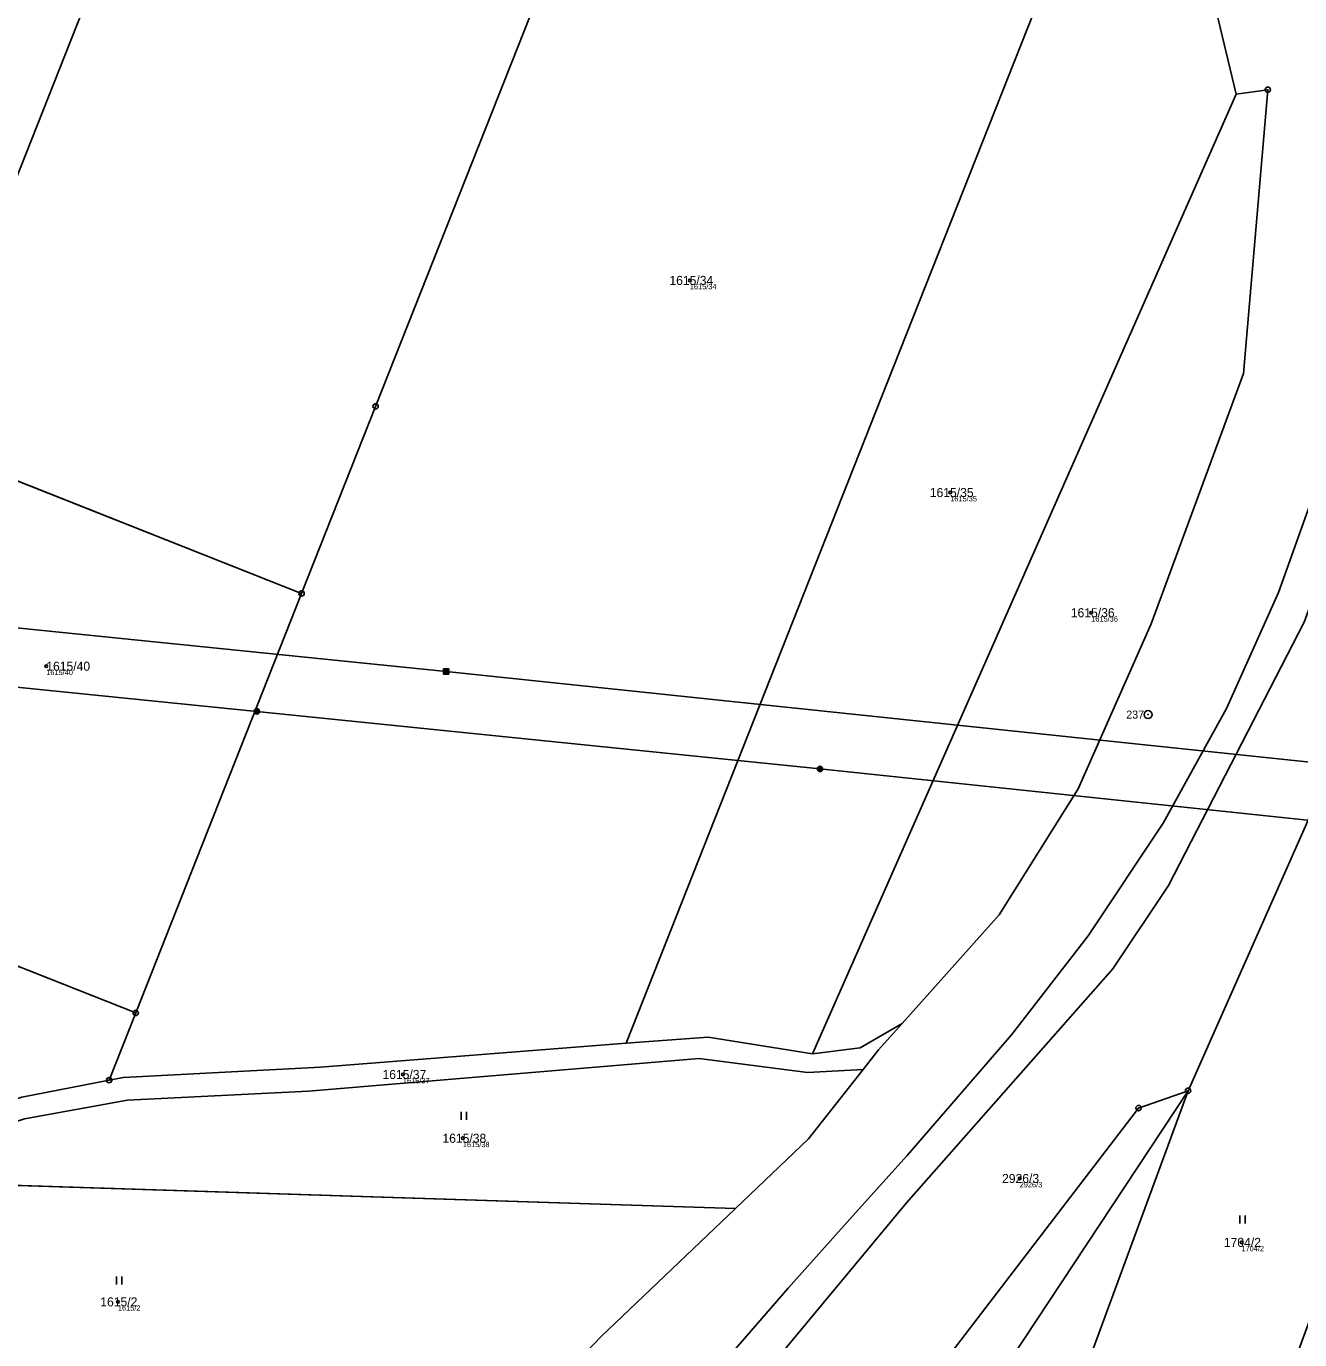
# Model space of a CAD drawing. Extents: x -761891 to -756141, y -1178507 to -1171885.
# Drawn here: x -758088.9 to -757850.1, y -1173868.1 to -1173621.8 of the extents above; entities that cross this region are included whole.
import ezdxf

# ---------------------------------------------------------------- set-up
doc = ezdxf.new("R2010")
doc.units = 0
for name, color, linetype in [('Definiční body', 7, 'Continuous'), ('Hranice parcel', 7, 'Continuous'), ('Parcelní čísla', 7, 'Continuous'), ('Polygon parcely', 7, 'Continuous'), ('Poz předměty', 7, 'Continuous'), ('Značky bodu BP', 7, 'Continuous'), ('Značky kultur', 7, 'Continuous')]:
    doc.layers.add(name, color=color, linetype=linetype)

msp = doc.modelspace()

# ---------------------------------------------------------------- linework, layer by layer
at = {"layer": 'Definiční body'}
for centre in [(-757964.49, -1173669.46), (-757915.66, -1173709.23), (-757889.22, -1173731.76), (-758085.19, -1173741.79), (-758018.3, -1173818.33), (-758007.06, -1173830.29), (-757902.64, -1173837.83), (-757861.05, -1173849.81), (-758071.75, -1173860.96)]:
    msp.add_circle(centre, 0.25, dxfattribs=at)
at = {"layer": 'Hranice parcel'}
for p, q in [((-757862.04, -1173634.57), (-757868.73, -1173606.6)), ((-757862.04, -1173634.57), (-757941.5, -1173814.45)), ((-758110.24, -1173699.31), (-758037.31, -1173728.15)), ((-758141.34, -1173777.94), (-758068.41, -1173806.79)), ((-758068.41, -1173806.79), (-758073.4, -1173819.4)), ((-757955.94, -1173843.46), (-758124.87, -1173838.03))]:
    msp.add_line(p, q, dxfattribs=at)
for points in [[(-758110.24, -1173699.31), (-758106.09, -1173688.81), (-758044.52, -1173533.15), (-757981.98, -1173375.04)], [(-757922.63, -1173438.22), (-757972.59, -1173564.53), (-758023.44, -1173693.09), (-758037.31, -1173728.15)], [(-757878.55, -1173564.99), (-757927.47, -1173688.67), (-757976.43, -1173812.45)], [(-757924.68, -1173808.76), (-757906.51, -1173788.42), (-757891.67, -1173764.78), (-757878, -1173733.87), (-757860.68, -1173686.9), (-757856.1, -1173633.72), (-757862.04, -1173634.57)], [(-757814.86, -1173693.66), (-757833.65, -1173690.36), (-757849.27, -1173733.51), (-757874.71, -1173782.91), (-757885.19, -1173798.55), (-757923.9, -1173842.39), (-757974.14, -1173902.89), (-757985.12, -1173917.48), (-758005.36, -1173959.32), (-758013.79, -1173979.19), (-758002.38, -1173999.35), (-758009.16, -1174025.75), (-758012.03, -1174052.16)], [(-757871.06, -1173821.38), (-757847.61, -1173768.53), (-757827.45, -1173723.09), (-757814.86, -1173693.66)], [(-758037.31, -1173728.15), (-758055.94, -1173775.25), (-758068.41, -1173806.79)], [(-757941.5, -1173814.45), (-757932.53, -1173813.33), (-757924.68, -1173808.76)], [(-757932.02, -1173817.42), (-757929.1, -1173813.71), (-757924.68, -1173808.76)], [(-757976.43, -1173812.45), (-758033.78, -1173816.97), (-758070.74, -1173818.89), (-758073.4, -1173819.4)], [(-757941.5, -1173814.45), (-757961.07, -1173811.31), (-757976.43, -1173812.45)], [(-758124.87, -1173838.03), (-758089.3, -1173826.67), (-758069.97, -1173823.17), (-758036.02, -1173821.44), (-757962.74, -1173815.31), (-757942.46, -1173817.99), (-757932.02, -1173817.42)], [(-757955.94, -1173843.46), (-757942.22, -1173830.4), (-757932.02, -1173817.42)], [(-758073.4, -1173819.4), (-758089.77, -1173822.56), (-758155.29, -1173842.74), (-758168.84, -1173847.45)], [(-757871.06, -1173821.38), (-757880.34, -1173824.62), (-757917.38, -1173872.97), (-757945.63, -1173900.09), (-758001.21, -1174038.48), (-758012.03, -1174052.16)], [(-757991.29, -1174031.75), (-757989.52, -1174025.63), (-757941.5, -1173902.79), (-757914.65, -1173883.13), (-757904.28, -1173871.72), (-757871.06, -1173821.38)], [(-757871.06, -1173821.38), (-757908.43, -1173922.87), (-757945.8, -1174024.36)], [(-758005.26, -1173900.79), (-758000.37, -1173887.55), (-757981.14, -1173867.45), (-757955.94, -1173843.46)]]:
    msp.add_lwpolyline(points, dxfattribs=at)
at = {"layer": 'Polygon parcely'}
for points in [[(-758168.84, -1173847.45), (-758141.34, -1173777.94), (-758128.84, -1173746.34), (-758110.24, -1173699.31), (-758106.09, -1173688.81), (-758044.52, -1173533.15), (-757981.98, -1173375.04), (-757986.21, -1173372.12), (-758056.29, -1173331.4), (-758106.7, -1173458.83), (-758130.59, -1173449.57), (-758182.07, -1173579.72), (-758231.69, -1173705.17), (-758283.18, -1173835.35), (-758254.93, -1173843.15), (-758216.43, -1173859.1), (-758204.9, -1173859.99)], [(-758037.31, -1173728.15), (-758023.44, -1173693.09), (-757972.59, -1173564.53), (-757922.63, -1173438.22), (-757947.33, -1173408.54), (-757960.21, -1173391.24), (-757965.05, -1173386.76), (-757981.98, -1173375.04), (-758044.52, -1173533.15), (-758106.09, -1173688.81), (-758110.24, -1173699.31)], [(-758055.94, -1173775.25), (-758068.41, -1173806.79), (-758073.4, -1173819.4), (-758070.74, -1173818.89), (-758033.78, -1173816.97), (-757976.43, -1173812.45), (-757927.47, -1173688.67), (-757878.55, -1173564.99), (-757881.47, -1173567.69), (-757890.6, -1173568.55), (-757934.7, -1173562.7), (-757930.33, -1173536.62), (-757925.84, -1173529.97), (-757926.06, -1173514.61), (-757905.25, -1173466.01), (-757922.63, -1173438.22), (-757972.59, -1173564.53), (-758023.44, -1173693.09), (-758037.31, -1173728.15)], [(-757927.47, -1173688.67), (-757976.43, -1173812.45), (-757961.07, -1173811.31), (-757941.5, -1173814.45), (-757862.04, -1173634.57), (-757868.73, -1173606.6), (-757878.55, -1173564.99)], [(-757891.67, -1173764.78), (-757878, -1173733.87), (-757860.68, -1173686.9), (-757856.1, -1173633.72), (-757862.04, -1173634.57), (-757941.5, -1173814.45), (-757932.53, -1173813.33), (-757924.68, -1173808.76), (-757906.51, -1173788.42)], [(-757908.43, -1173922.87), (-757945.8, -1174024.36), (-757907.31, -1174024.81), (-757843.27, -1173850.87), (-757779.2, -1173676.85), (-757792.24, -1173677.89), (-757808.67, -1173679.2), (-757814.86, -1173693.66), (-757827.45, -1173723.09), (-757847.61, -1173768.53), (-757871.06, -1173821.38)], [(-757814.86, -1173693.66), (-757833.65, -1173690.36), (-757849.27, -1173733.51), (-757874.71, -1173782.91), (-757885.19, -1173798.55), (-757923.9, -1173842.39), (-757974.14, -1173902.89), (-757985.12, -1173917.48), (-758005.36, -1173959.32), (-758013.79, -1173979.19), (-758002.38, -1173999.35), (-758009.16, -1174025.75), (-758012.03, -1174052.16), (-758001.21, -1174038.48), (-757945.63, -1173900.09), (-757917.38, -1173872.97), (-757880.34, -1173824.62), (-757871.06, -1173821.38), (-757847.61, -1173768.53), (-757827.45, -1173723.09)], [(-758068.41, -1173806.79), (-758055.94, -1173775.25), (-758037.31, -1173728.15), (-758110.24, -1173699.31), (-758128.84, -1173746.34), (-758141.34, -1173777.94)], [(-758141.34, -1173777.94), (-758168.84, -1173847.45), (-758155.29, -1173842.74), (-758089.77, -1173822.56), (-758073.4, -1173819.4), (-758068.41, -1173806.79)], [(-758073.4, -1173819.4), (-758089.77, -1173822.56), (-758155.29, -1173842.74), (-758168.84, -1173847.45), (-758204.9, -1173859.99), (-758201.91, -1173864.9), (-758154.92, -1173847.63), (-758124.87, -1173838.03), (-758089.3, -1173826.67), (-758069.97, -1173823.17), (-758036.02, -1173821.44), (-757962.74, -1173815.31), (-757942.46, -1173817.99), (-757932.02, -1173817.42), (-757929.1, -1173813.71), (-757924.68, -1173808.76), (-757932.53, -1173813.33), (-757941.5, -1173814.45), (-757961.07, -1173811.31), (-757976.43, -1173812.45), (-758033.78, -1173816.97), (-758070.74, -1173818.89)], [(-757955.94, -1173843.46), (-757942.22, -1173830.4), (-757932.02, -1173817.42), (-757942.46, -1173817.99), (-757962.74, -1173815.31), (-758036.02, -1173821.44), (-758069.97, -1173823.17), (-758089.3, -1173826.67), (-758124.87, -1173838.03)], [(-758012.03, -1174052.16), (-757996.84, -1174050.97), (-757992.56, -1174036.16), (-757991.29, -1174031.75), (-757989.52, -1174025.63), (-757941.5, -1173902.79), (-757914.65, -1173883.13), (-757904.28, -1173871.72), (-757871.06, -1173821.38), (-757880.34, -1173824.62), (-757917.38, -1173872.97), (-757945.63, -1173900.09), (-758001.21, -1174038.48)], [(-757991.29, -1174031.75), (-757959.13, -1174024.21), (-757945.8, -1174024.36), (-757908.43, -1173922.87), (-757871.06, -1173821.38), (-757904.28, -1173871.72), (-757914.65, -1173883.13), (-757941.5, -1173902.79), (-757989.52, -1174025.63)], [(-758177.08, -1173881.46), (-758161.63, -1173884.84), (-758131.48, -1173887.9), (-758130.08, -1173872.53), (-758118.91, -1173875.06), (-758100.74, -1173884.85), (-758104.84, -1173895.93), (-758079.55, -1173897.94), (-758065.13, -1173902.5), (-758060.49, -1173902.62), (-758060.24, -1173901.5), (-758035.47, -1173903.83), (-758010.6, -1173901.33), (-758008.25, -1173901.09), (-758005.26, -1173900.79), (-758000.37, -1173887.55), (-757981.14, -1173867.45), (-757955.94, -1173843.46), (-758124.87, -1173838.03), (-758154.92, -1173847.63), (-758201.91, -1173864.9)]]:
    msp.add_lwpolyline(points, close=True, dxfattribs=at)
for points in [[(-758012.6, -1174079.2), (-758008.7, -1174060), (-757996.84, -1174050.97), (-758012.03, -1174052.16), (-758009.16, -1174025.75), (-758002.38, -1173999.35), (-758013.79, -1173979.19), (-758005.36, -1173959.32), (-757985.12, -1173917.48), (-757974.14, -1173902.89), (-757923.9, -1173842.39), (-757885.19, -1173798.55), (-757874.71, -1173782.91), (-757849.27, -1173733.51), (-757833.65, -1173690.36), (-757814.86, -1173693.66), (-757808.67, -1173679.2), (-757800.97, -1173661.21), (-757811.23, -1173658.47), (-757803.71, -1173600.33)], [(-757868.73, -1173606.6), (-757862.04, -1173634.57), (-757856.1, -1173633.72), (-757860.68, -1173686.9), (-757878, -1173733.87), (-757891.67, -1173764.78), (-757906.51, -1173788.42), (-757924.68, -1173808.76), (-757929.1, -1173813.71), (-757932.02, -1173817.42), (-757942.22, -1173830.4), (-757955.94, -1173843.46), (-757981.14, -1173867.45), (-758000.37, -1173887.55), (-758005.26, -1173900.79), (-758015.53, -1173928.65), (-758011.89, -1173930.74), (-758024.94, -1173963.3), (-758042.9, -1174009.4), (-758047.72, -1174018.98), (-758054.83, -1174033.1), (-758057.86, -1174039.11), (-758060.39, -1174044.14), (-758039.3, -1174136.2)]]:
    msp.add_lwpolyline(points, dxfattribs=at)
at = {"layer": 'Poz předměty'}
for p, q in [((-757845.74, -1173704.53), (-757854.1, -1173727.96)), ((-758010.17, -1173742.77), (-758213.77, -1173722.07)), ((-757854.1, -1173727.96), (-757863.89, -1173749.73)), ((-758045.71, -1173750.27), (-758146.38, -1173740.07)), ((-758010.67, -1173742.27), (-758009.67, -1173742.27)), ((-758010.67, -1173743.27), (-758010.67, -1173742.27)), ((-758010.67, -1173742.47), (-758009.67, -1173742.47)), ((-758010.67, -1173742.67), (-758009.67, -1173742.67)), ((-758010.67, -1173742.87), (-758009.67, -1173742.87)), ((-758010.67, -1173743.07), (-758009.67, -1173743.07)), ((-758010.67, -1173743.27), (-758009.67, -1173743.27)), ((-758010.47, -1173743.27), (-758010.47, -1173742.27)), ((-758010.27, -1173743.27), (-758010.27, -1173742.27)), ((-757845.26, -1173760.07), (-758010.17, -1173742.77)), ((-758010.07, -1173743.27), (-758010.07, -1173742.27)), ((-758009.87, -1173743.27), (-758009.87, -1173742.27)), ((-758009.67, -1173743.27), (-758009.67, -1173742.27)), ((-757940.11, -1173761.06), (-758045.71, -1173750.27)), ((-757863.89, -1173749.73), (-757875.73, -1173771.24)), ((-757845.08, -1173771.04), (-757940.11, -1173761.06)), ((-757875.73, -1173771.24), (-757889.77, -1173792.35)), ((-757889.77, -1173792.35), (-757904.2, -1173810.9)), ((-757904.2, -1173810.9), (-757923.75, -1173833.5)), ((-757923.75, -1173833.5), (-757933.97, -1173844.88)), ((-757933.97, -1173844.88), (-757946.09, -1173858.42)), ((-757946.09, -1173858.42), (-757958, -1173872.13))]:
    msp.add_line(p, q, dxfattribs=at)
for centre, radius in [((-758045.71, -1173750.27), 0.5), ((-758045.71, -1173750.27), 0.4), ((-758045.71, -1173750.27), 0.3), ((-758045.71, -1173750.27), 0.2), ((-758045.71, -1173750.27), 0.1), ((-757940.11, -1173761.06), 0.5), ((-757940.11, -1173761.06), 0.4), ((-757940.11, -1173761.06), 0.3), ((-757940.11, -1173761.06), 0.2), ((-757940.11, -1173761.06), 0.1)]:
    msp.add_circle(centre, radius, dxfattribs=at)
at = {"layer": 'Značky bodu BP'}
for centre, radius in [((-757856.1, -1173633.72), 0.5), ((-757856.1, -1173633.72), 0.0303), ((-758023.44, -1173693.09), 0.5), ((-758023.44, -1173693.09), 0.0303), ((-758037.31, -1173728.15), 0.5), ((-758037.31, -1173728.15), 0.0303), ((-757878.56, -1173750.86), 0.75), ((-757878.56, -1173750.86), 0.03), ((-758068.41, -1173806.79), 0.5), ((-758068.41, -1173806.79), 0.0303), ((-758073.4, -1173819.4), 0.5), ((-758073.4, -1173819.4), 0.0303), ((-757871.06, -1173821.38), 0.5), ((-757871.06, -1173821.38), 0.0303), ((-757880.34, -1173824.62), 0.5), ((-757880.34, -1173824.62), 0.0303)]:
    msp.add_circle(centre, radius, dxfattribs=at)
at = {"layer": 'Značky kultur'}
for p, q in [((-758007.39, -1173826.81), (-758007.39, -1173825.31)), ((-758006.39, -1173826.81), (-758006.39, -1173825.31)), ((-757861.38, -1173846.29), (-757861.38, -1173844.79)), ((-757860.38, -1173846.29), (-757860.38, -1173844.79)), ((-758072.02, -1173857.71), (-758072.02, -1173856.21)), ((-758071.02, -1173857.71), (-758071.02, -1173856.21))]:
    msp.add_line(p, q, dxfattribs=at)

# ---------------------------------------------------------------- texts
at = {"layer": 'Definiční body'}
for s, p in [('1615/34', (-757964.49, -1173671.12)), ('1615/35', (-757915.66, -1173710.89)), ('1615/36', (-757889.22, -1173733.42)), ('1615/40', (-758085.19, -1173743.45)), ('1615/37', (-758018.3, -1173819.99)), ('1615/38', (-758007.06, -1173831.95)), ('2926/3', (-757902.64, -1173839.49)), ('1704/2', (-757861.05, -1173851.47)), ('1615/2', (-758071.75, -1173862.62))]:
    msp.add_text(s, height=1, dxfattribs=at).set_placement(p)
at = {"layer": 'Parcelní čísla'}
for s, p in [('1615/34', (-757968.33, -1173670.31)), ('1615/35', (-757919.5, -1173710.08)), ('1615/36', (-757893.06, -1173732.61)), ('1615/40', (-758085.19, -1173742.64)), ('1615/37', (-758022.14, -1173819.18)), ('1615/38', (-758010.9, -1173831.14)), ('2926/3', (-757905.95, -1173838.68)), ('1704/2', (-757864.35, -1173850.66)), ('1615/2', (-758075.06, -1173861.81))]:
    msp.add_text(s, height=1.7, dxfattribs=at).set_placement(p)
at = {"layer": 'Značky bodu BP'}
msp.add_text('237', height=1.5, dxfattribs=at).set_placement((-757882.66, -1173751.61))

doc.saveas('drawing.dxf')
